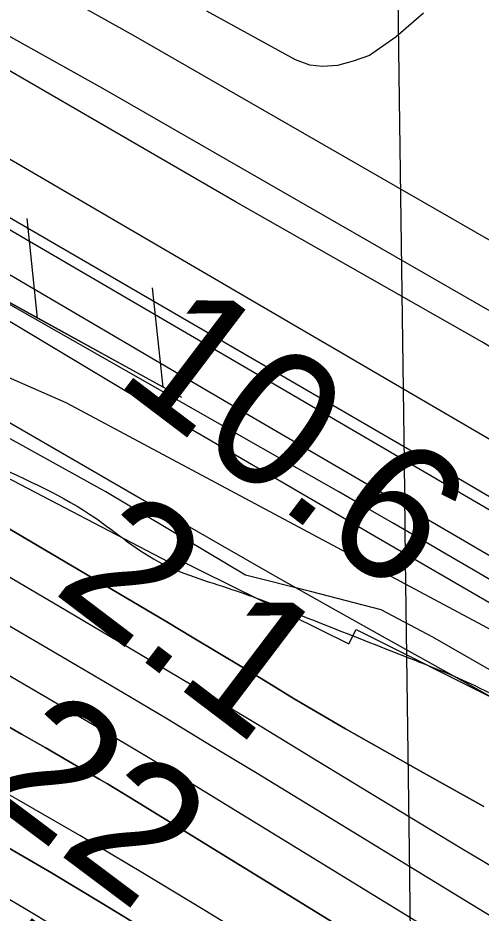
# Model space of a CAD drawing. Extents: x 3734862 to 3772949, y 391520 to 417239.
# Drawn here: x 3757325.4 to 3757551.7, y 403499.1 to 403936.4 of the extents above; entities that cross this region are included whole.
import ezdxf

# ---------------------------------------------------------------- set-up
doc = ezdxf.new("R2010")
doc.units = 0
for name, color, linetype in [('V-FLOD-BASE', 7, 'Continuous'), ('V-GRID-MAJR', 7, 'Continuous'), ('V-LEVE-TOET', 7, 'Continuous'), ('V-RIVR-EDGE', 7, 'Continuous'), ('V-RIVR-RANG', 7, 'Continuous'), ('V-ROAD-CNTR', 7, 'Continuous'), ('V-RRAP-FSHR', 7, 'Continuous'), ('V-RRAP-RVMT', 7, 'Continuous'), ('V-SITE-VEGE', 7, 'Continuous'), ('V-SURV-LINE', 7, 'Continuous'), ('V-TOPO-DPTH', 7, 'Continuous'), ('V-TOPO-MAJR', 7, 'Continuous'), ('V-TOPO-MINR', 7, 'Continuous'), ('V-TOPO-WATR', 7, 'Continuous')]:
    doc.layers.add(name, color=color, linetype=linetype)

msp = doc.modelspace()

# ---------------------------------------------------------------- linework, layer by layer
at = {"layer": 'V-FLOD-BASE'}
msp.add_lwpolyline([(3755509.55, 404734.01), (3755604.01, 404693.35), (3755734.75, 404640.01), (3755837.26, 404595.65), (3755993.36, 404521.43), (3756101.67, 404469.46), (3756260.16, 404391.43), (3756378.16, 404331.41), (3756548.35, 404246.91), (3756715.96, 404163.13), (3756855.99, 404094.78), (3757035.9, 404000.43), (3757156.37, 403931.97), (3757267.45, 403870.27), (3757410.85, 403787.06), (3757521.98, 403722.53), (3757695.6, 403620.6), (3757850.35, 403523.19), (3758006.8, 403417.32), (3758118.45, 403338.91), (3758244.62, 403255.11)], dxfattribs=at)
at = {"layer": 'V-GRID-MAJR'}
msp.add_spline([(3757600.99, 397094.2), (3757521.7, 403151.11), (3757442.36, 409211.39), (3757363.03, 415271.68), (3757362.98, 415275.05)], degree=3, dxfattribs=at)
at = {"layer": 'V-LEVE-TOET'}
for points in [[(3758269.62, 403303.08), (3758155.26, 403379.07), (3758029.56, 403469.25), (3757948.78, 403524.28), (3757808.93, 403615.22), (3757687.79, 403695.71), (3757551.96, 403778.23), (3757432.09, 403846.41), (3757308.29, 403918.1), (3757157.82, 403999.58), (3756987.74, 404097.65), (3756887.44, 404151.02), (3756762.04, 404212.15), (3756587.88, 404295.22), (3756373.15, 404401.18), (3756201.51, 404486.62), (3756071.95, 404550.75), (3755936.96, 404616.06), (3755740.1, 404702.04), (3755551.42, 404777.9), (3755403.75, 404833.7)], [(3755507.48, 404708.64), (3755641.71, 404655.92), (3755849.66, 404568.09), (3755983.08, 404504.29), (3756148.73, 404422.34), (3756284.79, 404354.99), (3756499, 404249.02), (3756692.97, 404152.7), (3756857.86, 404070.73), (3757082.96, 403946.45), (3757225.16, 403867.39), (3757438.45, 403742.37), (3757655.38, 403615.62), (3757909.3, 403450.74), (3758137.52, 403297.98), (3758277.23, 403201.38)]]:
    msp.add_lwpolyline(points, dxfattribs=at)
at = {"layer": 'V-RIVR-EDGE'}
msp.add_spline([(3755702.08, 404495.32), (3755757.18, 404470.77), (3755793.3, 404451.23), (3755852.47, 404424.41), (3755881.39, 404415.75), (3755906.23, 404404.38), (3755920.22, 404395.76), (3755948.67, 404379.41), (3755958.16, 404378.93), (3755969.01, 404378), (3755990.69, 404368.45), (3756022.75, 404350.29), (3756054.82, 404336.64), (3756079.66, 404323.02), (3756103.59, 404309.39), (3756144.23, 404288.04), (3756167.69, 404268.99), (3756188.91, 404253.57), (3756231.36, 404233.11), (3756271.56, 404217.19), (3756299.11, 404203.1), (3756403.01, 404163.51), (3756460.37, 404140.31), (3756508.69, 404114.87), (3756530.82, 404103.96), (3756588.18, 404078.04), (3756639.21, 404052.15), (3756694.29, 404019.45), (3756726.8, 403998.12), (3756735.82, 403989.06), (3756740.32, 403979.55), (3756740.3, 403973.22), (3756740.74, 403967.79), (3756747.5, 403960.54), (3756759.69, 403953.73), (3756786.34, 403941.46), (3756814.34, 403929.18), (3756864.47, 403904.64), (3756889.32, 403895.98), (3756899.72, 403897.32), (3756908.33, 403901.82), (3756919.18, 403901.34), (3756933.18, 403894.07), (3756945.83, 403892.68), (3756956.23, 403893.11), (3756962.12, 403897.16), (3756970.71, 403896.69), (3756978.39, 403894.41), (3756992.41, 403894.83), (3757002.82, 403897.51), (3757019.1, 403901.54), (3757027.7, 403901.52), (3757034.02, 403901.05), (3757036.27, 403896.53), (3757036.71, 403891.1), (3757038.5, 403883.41), (3757046.62, 403874.34), (3757060.62, 403866.17), (3757076.41, 403853.92), (3757104.39, 403831.25), (3757122.44, 403816.73), (3757145.47, 403804.47), (3757165.34, 403796.73), (3757181.6, 403787.2), (3757194.24, 403777.67), (3757213.65, 403765.41), (3757229.9, 403756.33), (3757251.58, 403745.88), (3757266.49, 403741.32), (3757283.2, 403734.49), (3757308.94, 403720.87), (3757360.42, 403694.06), (3757393.83, 403670.92), (3757429.96, 403657.26), (3757461.59, 403645.43), (3757505.4, 403628.14), (3757548.31, 403610.4), (3757591.66, 403587.23), (3757649.45, 403552.27), (3757711.75, 403512.78), (3757753.76, 403493.23), (3757766.86, 403487.78), (3757773.19, 403487.76), (3757785.86, 403494.06), (3757794.45, 403494.04), (3757803.49, 403489.49), (3757807.08, 403480.89), (3757810.64, 403456.02), (3757814.23, 403447.87), (3757826.42, 403436.99), (3757854.41, 403422.9), (3757930.26, 403373.88), (3757975.85, 403342.57), (3758005.19, 403323.5), (3758062.07, 403286.74), (3758092.31, 403263.6), (3758175.82, 403209.59), (3758234.51, 403169.2), (3758283.7, 403133.81), (3758328.84, 403103.41), (3758399.23, 403041.74), (3758421.79, 403023.15), (3758438.05, 403017.68), (3758463.83, 403017.62), (3758491.43, 403026.14), (3758504.53, 403022.04), (3758513.56, 403014.33), (3758513.99, 403006.19), (3758499.95, 402997.18), (3758498.12, 402989.95), (3758502.16, 402978.18), (3758510.73, 402969.57), (3758522.02, 402962.76), (3758545.05, 402948.69), (3758582.07, 402926.89), (3758650.23, 402878.79), (3758697.61, 402840.7), (3758721.52, 402820.29), (3758740.94, 402809.39), (3758782.02, 402784.87), (3758831.24, 402755.36), (3758902.12, 402711.78), (3758960.36, 402675.46), (3759018.58, 402634.62), (3759069.59, 402599.68), (3759134.59, 402553.4), (3759185.57, 402508.06), (3759223.48, 402478.12), (3759262.29, 402448.18), (3759321.41, 402402.37), (3759371.51, 402366.07), (3759431.54, 402323.42), (3759463.59, 402300.28), (3759488.86, 402281.68), (3759576.89, 402222.68), (3759626.99, 402186.84), (3759672.12, 402153.72), (3759778.21, 402087.44), (3759832.83, 402050.68), (3759873, 402019.38), (3759909.55, 401989.45), (3760050.81, 401883.75), (3760100.02, 401850.16), (3760145.61, 401819.31), (3760185.77, 401788.01), (3760211.95, 401766.69), (3760254.82, 401734.48), (3760285.51, 401709.08), (3760303.12, 401700.45), (3760325.25, 401691.35), (3760352.78, 401671.39), (3760391.14, 401641), (3760430.41, 401611.96), (3760461.55, 401590.18), (3760536.95, 401542.97), (3760582.99, 401510.76), (3760602.85, 401495.79), (3760629.02, 401477.18), (3760672.36, 401449.49), (3760711.19, 401426.79), (3760818.61, 401347.85), (3760872.33, 401310.64), (3760925.58, 401271.62), (3760948.6, 401251.67), (3761039.76, 401181.81), (3761107.02, 401135.52), (3761151.7, 401104.67), (3761172.93, 401093.31), (3761186.03, 401090.57), (3761199.15, 401092.79), (3761219.51, 401099.07), (3761228.11, 401099.5), (3761233.52, 401095.42), (3761236.67, 401087.73), (3761236.64, 401077.78), (3761228.47, 401063.78), (3761223.03, 401057.47), (3761223.01, 401049.33), (3761228.86, 401039.37), (3761242.39, 401026.67), (3761254.14, 401021.67), (3761266.79, 401018.47), (3761292.52, 401001.68), (3761317.34, 400980.37), (3761342.15, 400955.44), (3761463.07, 400853.4), (3761509.99, 400812.14), (3761550.15, 400777.68), (3761585.34, 400746.84), (3761681.47, 400674.26), (3761756.4, 400618.91), (3761817.77, 400572.19), (3761878.26, 400530.44), (3761996.49, 400436.55), (3762057.42, 400389.83), (3762104.8, 400352.63), (3762156.25, 400313.17), (3762204.54, 400277.33), (3762245.17, 400247.84), (3762291.65, 400210.19), (3762325.94, 400182.07), (3762356.18, 400159.84), (3762404.02, 400123.55), (3762432.9, 400101.32), (3762455.49, 400091.32), (3762473.53, 400075.9), (3762512.34, 400044.16), (3762551.6, 400012.41), (3762593.58, 399983.82), (3762620.21, 399963.4), (3762661.74, 399937.08), (3762686.57, 399919.83), (3762793.08, 399841.35), (3762834.61, 399812.76), (3762873.44, 399790.05), (3762923.1, 399758.28), (3762956.96, 399737.4), (3762984.05, 399721.5), (3763024.22, 399693.37), (3763075.23, 399657.52), (3763115.86, 399633.91), (3763172.75, 399601.21), (3763228.74, 399568.52), (3763285.17, 399533.57), (3763344.31, 399494.08), (3763398.47, 399455.06), (3763444.06, 399421.04), (3763484.68, 399391.09), (3763603.38, 399303.08), (3763654.82, 399261.81), (3763661.14, 399259.53), (3763667.01, 399254.54), (3763671.96, 399245.04), (3763696.33, 399224.18), (3763722.94, 399200.15), (3763745.5, 399180.2), (3763818.14, 399117.17), (3763841.61, 399099.47), (3763852.45, 399092.21), (3763858.76, 399084.06), (3763874.99, 399067.29), (3763898, 399045.98), (3763924.62, 399023.76), (3763949, 399007.87), (3763970.2, 398987.47), (3764004.03, 398952.57), (3764028.38, 398926.74), (3764056.8, 398899.54), (3764092.88, 398862.37), (3764130.77, 398826.11), (3764147.01, 398811.6), (3764152.86, 398799.83), (3764162.32, 398783.53), (3764173.58, 398768.58), (3764186.67, 398757.24), (3764206.08, 398746.34), (3764226.87, 398742.22), (3764246.29, 398733.58), (3764269.32, 398717.7), (3764284.2, 398703.19), (3764301.81, 398691.84), (3764323.02, 398678.23), (3764345.14, 398660.99), (3764412.35, 398596.62), (3764457.02, 398559.88), (3764502.6, 398522.69), (3764538.26, 398497.74), (3764566.26, 398486.36), (3764583.89, 398484.51), (3764604.25, 398486.27), (3764616.45, 398486.24), (3764626.39, 398481.69), (3764630.89, 398474.45), (3764636.29, 398461.32), (3764634.9, 398450.02), (3764631.72, 398441.44), (3764633.06, 398434.65), (3764636.21, 398430.12), (3764643.89, 398425.58), (3764661.06, 398421.47), (3764685.44, 398409.2), (3764715.22, 398382), (3764745.45, 398356.15), (3764793.31, 398328), (3764844.31, 398292.6), (3764885.83, 398258.14), (3764918.78, 398234.54), (3764992.82, 398187.79), (3765058.27, 398144.22), (3765088.07, 398128.32), (3765140.91, 398100.15), (3765168.89, 398079.74), (3765193.71, 398061.59), (3765246.12, 398042.02), (3765282.23, 398018.42), (3765309.74, 397989.41), (3765339.95, 397955.42), (3765361.15, 397933.67), (3765382.35, 397911.91), (3765434.69, 397867.92), (3765477.57, 397838.43), (3765508.73, 397823.88), (3765545.3, 397801.18), (3765575.54, 397778.05), (3765617.52, 397749.91), (3765653.64, 397726.31), (3765681.63, 397709.96), (3765727.23, 397684.53), (3765761.99, 397660.02), (3765771.94, 397659.55), (3765788.21, 397659.96), (3765793.64, 397658.14), (3765793.63, 397653.62), (3765785.47, 397648.66), (3765785.47, 397645.5), (3765790.86, 397632.82), (3765800.33, 397623.76), (3765814.78, 397612.87), (3765831.94, 397605.59), (3765847.31, 397603.29), (3765858.15, 397598.75), (3765865.82, 397593.3), (3765888.84, 397576.97), (3765908.7, 397561.54), (3765918.16, 397548.41), (3765919.5, 397542.07), (3765921.3, 397536.19), (3765926.71, 397533.46), (3765933.05, 397534.35), (3765940.73, 397533.43), (3765944.79, 397530.25), (3765956.97, 397519.37), (3765987.67, 397499.85), (3766024.67, 397468.11), (3766059.41, 397438.18), (3766085.13, 397413.25), (3766102.73, 397400.09), (3766131.61, 397377.42), (3766172.69, 397350.18), (3766210.59, 397318.89), (3766264.32, 397285.3), (3766306.76, 397260.78), (3766362.73, 397220.85), (3766381.12, 397208.5)], degree=3, dxfattribs=at)
at = {"layer": 'V-ROAD-CNTR'}
for points in [[(3757693.5, 403745.32), (3757820.15, 403667.91), (3757934.22, 403590.82), (3758158.62, 403432.89), (3758253.65, 403372.64), (3758237.59, 403347.3), (3758141.95, 403407.94), (3757917.18, 403566.12), (3757803.92, 403642.67), (3757584.37, 403776.87), (3757366.85, 403901.97), (3757139.73, 404028.74), (3757103.09, 404048.3), (3756890.61, 404161.77), (3756667.09, 404277.77), (3756411.04, 404402.01), (3756182.16, 404518.79), (3755948.64, 404629.63), (3755769.47, 404706.31), (3755642.01, 404758.61), (3755591.59, 404778.95), (3755541.17, 404799.53)], [(3757130, 404067.94), (3757154.11, 404055.07), (3757381.64, 403928.08), (3757599.68, 403802.67), (3757666.71, 403761.7)]]:
    msp.add_lwpolyline(points, dxfattribs=at)
at = {"layer": 'V-RRAP-FSHR'}
for p, q in [((3757335.04, 403789.82), (3757329.85, 403838.37)), ((3757396.33, 403756), (3757391.14, 403804.55))]:
    msp.add_line(p, q, dxfattribs=at)
for points in [[(3757405.45, 403750.97), (3756854.34, 404055.1), (3756334.52, 404308.15), (3755859.22, 404543.69), (3755702.6, 404615.34), (3755203.25, 404810.6), (3754754.96, 404946.77), (3754236.14, 405168.17), (3754051.84, 405281.16), (3753699.68, 405398.93), (3753423.67, 405511.07), (3753238.21, 405570.19), (3752310.56, 405703.85), (3751495.6, 405820.09), (3751133.62, 405900.38)], [(3754460.93, 405046.66), (3755005.7, 404860.94), (3755712.42, 404532.38), (3756610.55, 404118.1), (3756963.91, 403918.1), (3757348.8, 403748.53), (3757842.44, 403484.61), (3758500.9, 403026.83), (3759143.8, 402584.15), (3759834.39, 402066.74), (3760444.46, 401629.94), (3760667.45, 401482.98), (3761054.53, 401205.39), (3761588.84, 400792.89), (3762211.73, 400314.43), (3762948.82, 399790.65), (3763371.87, 399516.16), (3763828.66, 399148.5)], [(3757335.04, 403789.82), (3757273.76, 403823.64)], [(3757396.33, 403756), (3757335.04, 403789.82)], [(3757402.82, 403752.42), (3757396.33, 403756)]]:
    msp.add_lwpolyline(points, dxfattribs=at)
at = {"layer": 'V-RRAP-RVMT'}
for p, q in [((3757283.76, 403730.89), (3757399, 403670.69)), ((3757399, 403670.69), (3757400.38, 403673.43)), ((3757400.38, 403673.43), (3757487.09, 403630.71)), ((3757487.09, 403630.71), (3757490.57, 403637.64)), ((3757490.57, 403637.64), (3757594.18, 403585.74))]:
    msp.add_line(p, q, dxfattribs=at)
at = {"layer": 'V-SITE-VEGE'}
for points in [[(3755688.24, 404616.1), (3755961.82, 404491.2), (3756270.06, 404346.71), (3756525.1, 404213.67), (3756770.57, 404092.13), (3756937.43, 404005.72), (3757127.96, 403904.17), (3757378.65, 403753.9), (3757501.59, 403682.22), (3757599.31, 403625.65), (3757814.51, 403497.3), (3758044.06, 403352.08), (3758243.34, 403205.71), (3758280.56, 403180.54), (3758319.17, 403156.74)], [(3757523.46, 403938.72), (3757510.16, 403927.27), (3757497.21, 403918.13), (3757489.15, 403915.28), (3757481.47, 403913.2), (3757474.14, 403912.67), (3757467.94, 403913.33), (3757460.94, 403915.9), (3757417.62, 403939.78)], [(3757639.26, 403570.06), (3757528.04, 403633.92), (3757502.91, 403647.31), (3757468.31, 403656.22), (3757436.59, 403664.22), (3757368.38, 403704.99), (3757255.27, 403767.39), (3757234.44, 403780.86), (3757189.8, 403814.44), (3757149.66, 403837.58), (3757106.34, 403852.05), (3757046.24, 403868.6)]]:
    msp.add_lwpolyline(points, dxfattribs=at)
at = {"layer": 'V-SURV-LINE'}
for points in [[(3757011.28, 404048.6), (3757761.48, 403610.61)], [(3757746.35, 403584.7), (3756996.16, 404022.7)]]:
    msp.add_lwpolyline(points, dxfattribs=at)
at = {"layer": 'V-TOPO-DPTH'}
for points in [[(3756617.21, 404046.23), (3756630.43, 404040.64), (3756643.74, 404035.24), (3756657.09, 404029.95), (3756670.43, 404024.64), (3756683.76, 404019.27), (3756697.07, 404013.88), (3756796.46, 403973.41), (3756858.79, 403946.41), (3756920.24, 403917.63), (3756980.36, 403886.18), (3757039.6, 403852.95), (3757398.07, 403641.38), (3757410.58, 403633.95), (3757423.07, 403626.49), (3757435.52, 403618.96), (3757447.95, 403611.4), (3757460.4, 403603.87), (3757472.91, 403596.44), (3757485.49, 403589.14), (3757498.13, 403581.93), (3757526.21, 403566.11), (3757552.98, 403551.15)], [(3757625.73, 403455.54), (3757549.9, 403501.53), (3757442.26, 403567.3), (3757420.37, 403580.59), (3757398.44, 403593.8), (3757376.43, 403606.89), (3757354.37, 403619.9), (3757220.86, 403698.12), (3757172.56, 403725.71), (3757123.87, 403752.58), (3757074.6, 403778.37), (3757024.95, 403803.45), (3757008.25, 403811.65), (3756966.58, 403831.92), (3756924.8, 403851.98), (3756882.87, 403871.73), (3756840.85, 403891.25), (3756798.55, 403910.17), (3756756, 403928.47), (3756713.07, 403945.86), (3756669.88, 403962.64), (3756478.42, 404034.68)], [(3757625.73, 403455.54), (3757549.9, 403501.53), (3757442.26, 403567.3), (3757420.37, 403580.59), (3757398.44, 403593.8), (3757376.43, 403606.89), (3757354.37, 403619.9), (3757220.86, 403698.12), (3757172.56, 403725.71), (3757123.87, 403752.58), (3757074.6, 403778.37), (3757024.95, 403803.45), (3757008.25, 403811.65), (3756966.58, 403831.92), (3756924.8, 403851.98), (3756882.87, 403871.73), (3756840.85, 403891.25), (3756798.55, 403910.17), (3756756, 403928.47), (3756713.07, 403945.86), (3756669.88, 403962.64), (3756478.42, 404034.68)], [(3756431.43, 403970.33), (3756680.22, 403840.45), (3756718.52, 403821.23), (3756757.2, 403802.85), (3756796.45, 403785.72), (3756836.08, 403769.42), (3756843.22, 403766.61), (3756879.52, 403752.24), (3756915.77, 403737.74), (3756951.94, 403723.03), (3756988.05, 403708.19), (3757023.81, 403692.62), (3757059.15, 403676.19), (3757093.88, 403658.49), (3757128.19, 403639.93), (3757291.97, 403547.5), (3757316.92, 403533.23), (3757341.75, 403518.75), (3757366.41, 403503.99), (3757390.96, 403489.03), (3757478.26, 403435.12), (3757546.31, 403392.96), (3757614.28, 403350.66)], [(3756431.43, 403970.33), (3756680.22, 403840.45), (3756718.52, 403821.23), (3756757.2, 403802.85), (3756796.45, 403785.72), (3756836.08, 403769.42), (3756843.22, 403766.61), (3756879.52, 403752.24), (3756915.77, 403737.74), (3756951.94, 403723.03), (3756988.05, 403708.19), (3757023.81, 403692.62), (3757059.15, 403676.19), (3757093.88, 403658.49), (3757128.19, 403639.93), (3757291.97, 403547.5), (3757316.92, 403533.23), (3757341.75, 403518.75), (3757366.41, 403503.99), (3757390.96, 403489.03), (3757478.26, 403435.12), (3757546.31, 403392.96), (3757614.28, 403350.66)], [(3756623.08, 403935.96), (3756637.36, 403930.16), (3756651.63, 403924.32), (3756748.34, 403884.55), (3756810.49, 403857.83), (3756872.02, 403829.82), (3756932.64, 403799.87), (3756992.65, 403768.63), (3757247.86, 403630.58), (3757261.14, 403623.36), (3757274.41, 403616.09), (3757287.64, 403608.78), (3757300.85, 403601.42), (3757304.16, 403599.57), (3757315.69, 403593.08), (3757327.19, 403586.56), (3757338.66, 403579.98), (3757350.1, 403573.36), (3757365.43, 403564.45), (3757369.19, 403562.24), (3757372.94, 403560.02), (3757376.67, 403557.77), (3757380.39, 403555.5), (3757876.75, 403250.16)], [(3756623.08, 403935.96), (3756637.36, 403930.16), (3756651.63, 403924.32), (3756748.34, 403884.55), (3756810.49, 403857.83), (3756872.02, 403829.82), (3756932.64, 403799.87), (3756992.65, 403768.63), (3757247.86, 403630.58), (3757261.14, 403623.36), (3757274.41, 403616.09), (3757287.64, 403608.78), (3757300.85, 403601.42), (3757304.16, 403599.57), (3757315.69, 403593.08), (3757327.19, 403586.56), (3757338.66, 403579.98), (3757350.1, 403573.36), (3757365.43, 403564.45), (3757369.19, 403562.24), (3757372.94, 403560.02), (3757376.67, 403557.77), (3757380.39, 403555.5), (3757876.75, 403250.16)], [(3758048.74, 403103.83), (3757537.64, 403425.38), (3757507.48, 403444.28), (3757477.28, 403463.11), (3757447.01, 403481.82), (3757416.7, 403500.47), (3757386.24, 403518.88), (3757355.64, 403537.04), (3757324.83, 403554.84), (3757293.87, 403572.39), (3757062.65, 403701.65), (3757015.25, 403727.08), (3756967.31, 403751.39), (3756918.55, 403774.02), (3756869.24, 403795.53), (3756823.82, 403814.41), (3756796.79, 403825.56), (3756769.72, 403836.61), (3756742.58, 403847.51), (3756715.41, 403858.31), (3756688.39, 403869.44), (3756661.62, 403881.11), (3756635.21, 403893.58), (3756609.05, 403906.6)], [(3758048.74, 403103.83), (3757537.64, 403425.38), (3757507.48, 403444.28), (3757477.28, 403463.11), (3757447.01, 403481.82), (3757416.7, 403500.47), (3757386.24, 403518.88), (3757355.64, 403537.04), (3757324.83, 403554.84), (3757293.87, 403572.39), (3757062.65, 403701.65), (3757015.25, 403727.08), (3756967.31, 403751.39), (3756918.55, 403774.02), (3756869.24, 403795.53), (3756823.82, 403814.41), (3756796.79, 403825.56), (3756769.72, 403836.61), (3756742.58, 403847.51), (3756715.41, 403858.31), (3756688.39, 403869.44), (3756661.62, 403881.11), (3756635.21, 403893.58), (3756609.05, 403906.6)]]:
    msp.add_lwpolyline(points, dxfattribs=at)
at = {"layer": 'V-TOPO-MAJR'}
msp.add_lwpolyline([(3757600.92, 403332.4), (3757358.83, 403482.96), (3757343.72, 403492.23), (3757328.55, 403501.38), (3757313.26, 403510.36), (3757297.91, 403519.22), (3757194.18, 403578.26), (3757172.74, 403589.93), (3757151.04, 403601.05), (3757128.92, 403611.34), (3757106.54, 403621.07), (3757083.93, 403630.31), (3757061.27, 403639.45), (3757038.54, 403648.42), (3757015.78, 403657.29), (3756957.74, 403679.65), (3756906.29, 403700.45), (3756855.35, 403722.36), (3756805.15, 403745.93), (3756755.44, 403770.61), (3756490.99, 403907.36)], dxfattribs=at)
at = {"layer": 'V-TOPO-MINR'}
for points in [[(3757585.24, 403504.91), (3757541.52, 403531.05), (3757497.94, 403557.41), (3757472.29, 403573.05), (3757441.58, 403591.68), (3757410.82, 403610.21), (3757379.97, 403628.59), (3757349.05, 403646.87), (3757133.86, 403773.42), (3757078.28, 403804.91), (3757022.07, 403835.18), (3756964.92, 403863.62), (3756907.13, 403890.84), (3756841.57, 403920.44), (3756816.05, 403931.86), (3756790.47, 403943.17), (3756764.82, 403954.3), (3756739.13, 403965.32), (3756713.42, 403976.34), (3756687.77, 403987.46), (3756662.18, 403998.74), (3756636.65, 404010.13), (3755472.38, 404380.71)], [(3757602.64, 403579.12), (3757504.91, 403633.51), (3757477.98, 403648.58), (3757451.11, 403663.75), (3757424.31, 403679.05), (3757397.57, 403694.45), (3757075.13, 403881.16), (3757026.12, 403909.11), (3756976.88, 403936.64), (3756927.29, 403963.52), (3756877.46, 403989.98), (3756877.01, 403990.21), (3756826.55, 404014.46), (3756775.17, 404036.36), (3756722.44, 404054.75), (3756668.8, 404070.79), (3756567.23, 404097.47)], [(3757625.73, 403455.54), (3757549.9, 403501.53), (3757442.26, 403567.3), (3757420.37, 403580.59), (3757398.44, 403593.8), (3757376.43, 403606.89), (3757354.37, 403619.9), (3757220.86, 403698.12), (3757172.56, 403725.71), (3757123.87, 403752.58), (3757074.6, 403778.37), (3757024.95, 403803.45), (3757008.25, 403811.65), (3756966.58, 403831.92), (3756924.8, 403851.98), (3756882.87, 403871.73), (3756840.85, 403891.25), (3756798.55, 403910.17), (3756756, 403928.47), (3756713.07, 403945.86), (3756669.88, 403962.64), (3756478.42, 404034.68)], [(3757678.36, 403397.93), (3757411.63, 403561.44), (3757398.74, 403569.28), (3757385.81, 403577.07), (3757372.84, 403584.78), (3757359.83, 403592.43), (3757296.59, 403629.34), (3757261.19, 403649.7), (3757225.61, 403669.74), (3757189.78, 403689.33), (3757153.78, 403708.6), (3757117.59, 403727.55), (3757081.34, 403746.36), (3757044.99, 403764.98), (3757008.57, 403783.46), (3756945.08, 403815.46), (3756880.52, 403846.91), (3756815.44, 403877.18), (3756749.56, 403905.67), (3756683.14, 403932.98), (3756565.21, 403979.61)], [(3757614.28, 403350.66), (3757546.31, 403392.96), (3757478.26, 403435.12), (3757390.96, 403489.03), (3757366.41, 403503.99), (3757341.75, 403518.75), (3757316.92, 403533.23), (3757291.97, 403547.5), (3757128.19, 403639.93), (3757093.88, 403658.49), (3757059.15, 403676.19), (3757023.81, 403692.62), (3756988.05, 403708.19), (3756951.94, 403723.03), (3756915.77, 403737.74), (3756879.52, 403752.24), (3756843.22, 403766.61), (3756836.08, 403769.42), (3756796.45, 403785.72), (3756757.2, 403802.85), (3756718.52, 403821.23), (3756680.22, 403840.45), (3756431.43, 403970.33)], [(3757726.48, 403560.55), (3757560.78, 403659.13), (3757547.73, 403666.85), (3757534.67, 403674.54), (3757521.57, 403682.18), (3757508.46, 403689.78), (3757495.32, 403697.35), (3757482.18, 403704.9), (3757469.02, 403712.42), (3757455.85, 403719.93), (3757031.67, 403961.33)], [(3757876.75, 403250.16), (3757380.39, 403555.5), (3757376.67, 403557.77), (3757372.94, 403560.02), (3757369.19, 403562.24), (3757365.43, 403564.45), (3757350.1, 403573.36), (3757338.66, 403579.98), (3757327.19, 403586.56), (3757315.69, 403593.08), (3757304.16, 403599.57), (3757300.85, 403601.42), (3757287.64, 403608.78), (3757274.41, 403616.09), (3757261.14, 403623.36), (3757247.86, 403630.58), (3756992.65, 403768.63), (3756932.64, 403799.87), (3756872.02, 403829.82), (3756810.49, 403857.83), (3756748.34, 403884.55), (3756651.63, 403924.32), (3756637.36, 403930.16), (3756623.08, 403935.96)], [(3758048.74, 403103.83), (3757537.64, 403425.38), (3757507.48, 403444.28), (3757477.28, 403463.11), (3757447.01, 403481.82), (3757416.7, 403500.47), (3757386.24, 403518.88), (3757355.64, 403537.04), (3757324.83, 403554.84), (3757293.87, 403572.39), (3757062.65, 403701.65), (3757015.25, 403727.08), (3756967.31, 403751.39), (3756918.55, 403774.02), (3756869.24, 403795.53), (3756823.82, 403814.41), (3756796.79, 403825.56), (3756769.72, 403836.61), (3756742.58, 403847.51), (3756715.41, 403858.31), (3756688.39, 403869.44), (3756661.62, 403881.11), (3756635.21, 403893.58), (3756609.05, 403906.6)]]:
    msp.add_lwpolyline(points, dxfattribs=at)
at = {"layer": 'V-TOPO-WATR'}
msp.add_lwpolyline([(3757552.98, 403551.15), (3757526.21, 403566.11), (3757498.13, 403581.93), (3757485.49, 403589.14), (3757472.91, 403596.44), (3757460.4, 403603.87), (3757447.95, 403611.4), (3757435.52, 403618.96), (3757423.07, 403626.49), (3757410.58, 403633.95), (3757398.07, 403641.38), (3757039.6, 403852.95), (3756980.36, 403886.18), (3756920.24, 403917.63), (3756858.79, 403946.41), (3756796.46, 403973.41), (3756697.07, 404013.88), (3756683.76, 404019.27), (3756670.43, 404024.64), (3756657.09, 404029.95), (3756643.74, 404035.24), (3756630.43, 404040.64), (3756617.21, 404046.23)], dxfattribs=at)

# ---------------------------------------------------------------- texts
at = {"layer": 'V-RIVR-RANG'}
for s, rotation, p in [('10.6', 322.8383, (3757371.83, 403758.92)), ('2.1', 322.8383, (3757341.47, 403656.45)), ('-22', 323.1251, (3757280.31, 403576.8)), ('-67', 323.1251, (3757224.52, 403493.64))]:
    msp.add_text(s, height=67, rotation=rotation, dxfattribs=at).set_placement(p)

doc.saveas('drawing.dxf')
